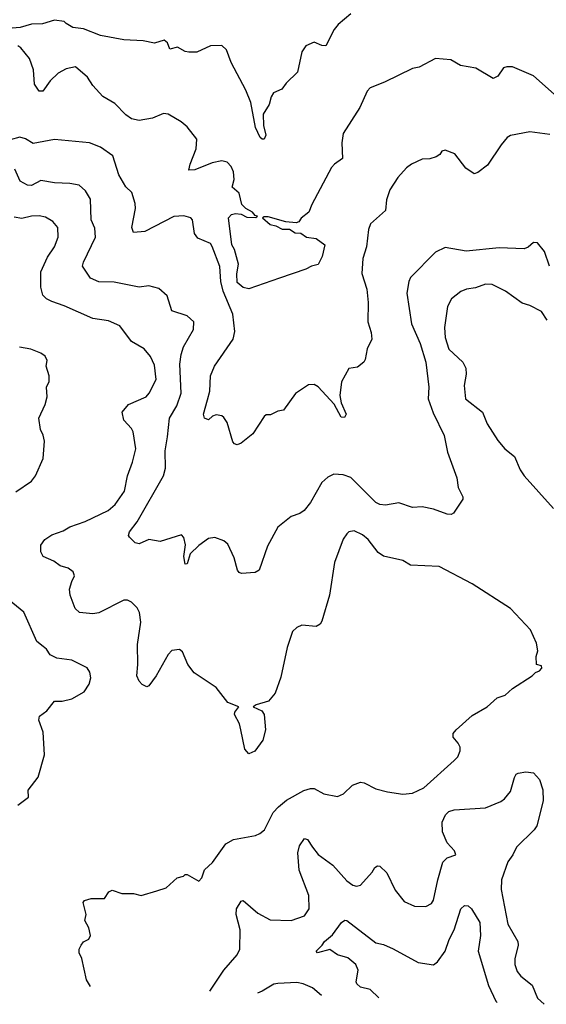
# Model space of a CAD drawing. Extents: x 1603745 to 1745082, y 385868 to 533966.
# Tile 281 of 646: x 1710384 to 1713121, y 386148 to 391266. Entities that reach past the tile are written whole.
import ezdxf

# ---------------------------------------------------------------- set-up
doc = ezdxf.new("R2010")
doc.units = 0

msp = doc.modelspace()

# ---------------------------------------------------------------- linework, layer by layer
at = {"layer": '0CON20XD'}
for points in [[(1711768.8, 390935), (1711745.8, 390904.2), (1711703.3, 390885), (1711691.2, 390865), (1711681.2, 390825), (1711649.2, 390775), (1711651.8, 390715), (1711663.6, 390665), (1711655.5, 390644.5), (1711645, 390644), (1711633.6, 390653.6), (1711610.4, 390705), (1711586, 390835), (1711559.1, 390899.1), (1711484, 391044), (1711458.3, 391108.3), (1711435, 391131.2), (1711375, 391129.2), (1711305, 391096.2), (1711263.9, 391096.1), (1711245, 391100), (1711205, 391123.3), (1711165, 391112.5), (1711152.5, 391145), (1711135, 391158.8), (1711085, 391144), (1711025.3, 391155.3), (1710925, 391161.1), (1710803.9, 391183.9), (1710715, 391218.9), (1710660, 391225), (1710625.6, 391245.6), (1710615, 391256), (1710565, 391263.1), (1710502.5, 391245), (1710445, 391242.1), (1710386.7, 391225), (1710345, 391222)], [(1712105, 391296), (1712038.8, 391241.2), (1712018, 391215), (1711975, 391130), (1711955, 391131.2), (1711915, 391148.8), (1711870.5, 391129.5), (1711851.2, 391098.8), (1711827, 390993), (1711768.8, 390935)], [(1713176.7, 390865), (1713055, 390973.8), (1712945, 391020), (1712915, 391021.2), (1712897.5, 391015), (1712868, 390972), (1712845, 390960.8), (1712754.1, 391014.1), (1712675, 391027.5), (1712625, 391057.1), (1712545, 391064.2), (1712460.3, 391019.7), (1712425, 391011.2), (1712279.5, 390940.5), (1712205, 390911.2), (1712190, 390895), (1712151.2, 390808.8), (1712066, 390675), (1712057.5, 390625), (1712061.2, 390545), (1712020, 390515), (1712005, 390496.7), (1711902, 390305), (1711886.2, 390265), (1711846.1, 390233.9), (1711834, 390215), (1711820.9, 390209.1), (1711767.1, 390215), (1711675, 390240.5), (1711655, 390241.1), (1711645.6, 390235), (1711685, 390201.4), (1711715.2, 390194.8), (1711747.5, 390177.5), (1711786.3, 390176.3), (1711815, 390157.4), (1711845.5, 390155.5), (1711875, 390134.8), (1711925, 390128.8), (1711970.6, 390095), (1711956.2, 390035), (1711935, 389992.5), (1711900, 389985), (1711871.7, 389968.3), (1711735, 389922.5), (1711575, 389867.5), (1711545, 389873.5), (1711515, 389899.4), (1711512.3, 389945), (1711521.3, 389995), (1711501.2, 390071.2), (1711487.3, 390095), (1711469.6, 390235), (1711485, 390253.7), (1711505, 390258), (1711535.3, 390255.3), (1711565, 390239.9), (1711611.7, 390238.3), (1711620, 390245), (1711607.6, 390247.6), (1711594.7, 390265), (1711558.7, 390285), (1711538, 390305), (1711525, 390364.2), (1711488.2, 390395), (1711498, 390435), (1711494.6, 390474.6), (1711482.4, 390502.4), (1711462, 390525), (1711435, 390531.9), (1711385, 390521.1), (1711295, 390485.7), (1711263.6, 390483.6), (1711270, 390515), (1711301.9, 390595), (1711304, 390645), (1711255, 390708.8), (1711223.8, 390735), (1711155, 390774), (1711132, 390778), (1711075, 390754.3), (1711005, 390742), (1710965, 390750.8), (1710935, 390772), (1710879.3, 390829.3), (1710816.8, 390866.8), (1710764.5, 390924.5), (1710737, 390967), (1710675, 391021.4), (1710625, 391010.8), (1710585, 390988.1), (1710542.5, 390947.5), (1710505, 390894), (1710485, 390893.8), (1710460.9, 390930.9), (1710456.1, 391005), (1710434.7, 391064.7), (1710390.1, 391120.1), (1710375, 391130)], [(1713138.3, 390668.3), (1713035, 390682.5), (1712935, 390664.4), (1712917, 390653), (1712886.7, 390615), (1712815, 390510), (1712765, 390471.4), (1712745.5, 390464.5), (1712703.4, 390493.4), (1712645, 390568), (1712595, 390586.7), (1712577, 390583), (1712566.7, 390565), (1712547.9, 390552.1), (1712515, 390542.5), (1712475, 390540), (1712420, 390515), (1712394.5, 390495.5), (1712350, 390445), (1712308.3, 390381.7), (1712290.9, 390329.1), (1712285, 390273.3), (1712208, 390205), (1712197.1, 390175), (1712187.1, 390085), (1712166.9, 390025), (1712162.9, 389947.1), (1712188.6, 389865), (1712195.8, 389795), (1712192.5, 389695), (1712210.3, 389640.3), (1712214.1, 389605.9), (1712190, 389555), (1712180.3, 389499.7), (1712172, 389485), (1712140.3, 389459.7), (1712095, 389453.3), (1712056.4, 389383.6), (1712047.7, 389312.3), (1712054, 389275), (1712080, 389215), (1712072, 389198), (1712055, 389200), (1712017.6, 389267.6), (1711935, 389358.1), (1711915, 389370), (1711885, 389368.1), (1711816.9, 389323.1), (1711755, 389236.7), (1711725, 389231.2), (1711687.7, 389212.3), (1711665, 389211.2), (1711655, 389203.8), (1711595, 389113.8), (1711535, 389063.8), (1711515, 389056.2), (1711500.8, 389060.8), (1711492.3, 389072.3), (1711462.1, 389172.1), (1711445, 389198.8), (1711435, 389206.2), (1711405, 389211.2), (1711385.9, 389204.1), (1711365, 389185.8), (1711344.7, 389194.7), (1711339.1, 389215), (1711360.5, 389289.5), (1711371.6, 389335), (1711375.4, 389415), (1711397.1, 389465), (1711492.7, 389605), (1711502.7, 389645), (1711492.5, 389735), (1711440.8, 389855), (1711428.7, 389905), (1711425, 389982.5), (1711385, 390086.7), (1711375, 390102), (1711310, 390130), (1711292.9, 390155), (1711282.5, 390225), (1711273.3, 390235), (1711236.4, 390246.4), (1711185, 390242.5), (1711034.7, 390165.3), (1710975, 390160), (1710967.1, 390185), (1710986.2, 390285), (1710985, 390310), (1710967.4, 390367.4), (1710935, 390396.2), (1710898.7, 390458.7), (1710868.6, 390558.6), (1710805, 390603.3), (1710746.7, 390625), (1710565, 390643.5), (1710455, 390621.8), (1710415, 390646.5), (1710385, 390654.5), (1710285, 390626.6)], [(1713136.7, 389985), (1713111.2, 390061.2), (1713075, 390106.7), (1713055, 390107.5), (1713027.1, 390082.9), (1713005, 390074.3), (1712875, 390079.5), (1712705, 390061.8), (1712595, 390082), (1712545, 390058), (1712415.6, 389925), (1712405.5, 389904.5), (1712395.6, 389845), (1712420.7, 389685), (1712465, 389582.5), (1712494.6, 389485), (1712510.4, 389355), (1712507.3, 389295), (1712533.1, 389223.1), (1712590.6, 389105), (1712607.7, 389017.7), (1712656, 388885), (1712662, 388835), (1712686.7, 388785), (1712687, 388773), (1712639.3, 388700.7), (1712625.9, 388694.1), (1712605, 388695.8), (1712535, 388722), (1712475, 388732.9), (1712425, 388730), (1712354.2, 388754.2), (1712285, 388741.8), (1712255, 388745.6), (1712235, 388756.9), (1712105, 388885.4), (1712065, 388899.5), (1712016.8, 388903.2), (1711985, 388887.5), (1711955, 388860.8), (1711895, 388756.7), (1711862.5, 388715), (1711840.7, 388699.3), (1711795, 388683.3), (1711725, 388628.8), (1711671.1, 388528.9), (1711629.2, 388405), (1711607.1, 388392.9), (1711537.2, 388387.2), (1711525, 388392), (1711515.3, 388405), (1711498.1, 388468.1), (1711465, 388539.4), (1711445, 388557.1), (1711397.5, 388575), (1711365, 388568.6), (1711315, 388532.5), (1711270.9, 388489.1), (1711255, 388437.5), (1711245, 388436), (1711237.8, 388475), (1711245.8, 388535.8), (1711237.5, 388575), (1711225, 388587.5), (1711115, 388554), (1711055, 388564), (1711005, 388541.4), (1710985, 388547.1), (1710955.4, 388575.4), (1710950, 388585), (1710955, 388604.2), (1710993.9, 388656.1), (1711131.1, 388895), (1711141.2, 388935), (1711139.7, 389025), (1711152.2, 389097.8), (1711163.3, 389195), (1711201.3, 389258.7), (1711223.1, 389325), (1711216.8, 389475), (1711223.9, 389526.1), (1711235.6, 389565), (1711288, 389655), (1711289.2, 389695), (1711255, 389726), (1711175, 389753.3), (1711150.3, 389830.3), (1711107.8, 389867.8), (1711055, 389882.2), (1711005, 389875.6), (1710875, 389901.5), (1710795, 389902.7), (1710752.8, 389922.8), (1710711.4, 389985), (1710715.6, 390005), (1710778.9, 390135), (1710775, 390182.5), (1710755.7, 390225), (1710752.7, 390332.7), (1710726.6, 390376.6), (1710694.2, 390405.8), (1710645, 390414.4), (1710565, 390417.3), (1710495, 390430.5), (1710445.3, 390404.7), (1710425, 390405.5), (1710386.8, 390426.8), (1710358.6, 390488.6)], [(1710751.8, 386240.1), (1710731.9, 386275), (1710706.4, 386386.4), (1710692.5, 386415), (1710692.5, 386435), (1710703.3, 386455), (1710715, 386472.5), (1710743, 386487), (1710752.5, 386505), (1710743.3, 386545), (1710723.6, 386583.6), (1710730, 386615), (1710713.6, 386676.4), (1710721.7, 386688.3), (1710755, 386698), (1710825, 386697.5), (1710848.3, 386731.7), (1710865, 386741.2), (1710915, 386723.3), (1710975, 386723.8), (1711015, 386713.3), (1711097.5, 386737.5), (1711146.1, 386753.9), (1711202.5, 386805), (1711235, 386813.3), (1711245, 386822.5), (1711255, 386822.5), (1711315, 386787.5), (1711330, 386805), (1711345, 386847.5), (1711385.8, 386884.2), (1711455, 386982), (1711495.9, 387004.1), (1711610, 387025), (1711632.5, 387035), (1711656.7, 387055), (1711701.2, 387145), (1711728.8, 387175), (1711770.8, 387209.2), (1711861.4, 387258.6), (1711895, 387270), (1711915, 387270), (1711965, 387242), (1712035, 387228.8), (1712067.3, 387242.7), (1712113.4, 387286.6), (1712155, 387302), (1712175, 387298.8), (1712235, 387268), (1712295, 387252), (1712375, 387240), (1712425, 387246), (1712485, 387273.8), (1712642, 387415), (1712661.2, 387435), (1712673.3, 387465), (1712672.5, 387485), (1712662.5, 387505), (1712637, 387537), (1712636.7, 387555), (1712652, 387575), (1712735, 387648.6), (1712813.3, 387695), (1712865, 387741.2), (1712906.7, 387755), (1712945, 387788.8), (1713046.7, 387855), (1713065, 387873.3), (1713085, 387881.2), (1713097.5, 387895), (1713095, 387907.5), (1713070, 387915), (1713067.5, 387955), (1713077.5, 387985), (1713070, 388025), (1713038, 388095), (1712935, 388204.4), (1712735, 388333.3), (1712563.6, 388423.6), (1712415, 388431.1), (1712375, 388454.5), (1712275, 388477.1), (1712246.8, 388496.8), (1712195, 388564), (1712165, 388588), (1712121.7, 388608.3), (1712095, 388603.8), (1712085, 388593.8), (1712064.3, 388565), (1712019.5, 388445), (1711994.4, 388275), (1711955, 388140), (1711945, 388123.8), (1711925, 388111.2), (1711850.7, 388119.3), (1711825, 388106.7), (1711801.2, 388085), (1711775, 388002.5), (1711741.7, 387848.3), (1711711.4, 387765), (1711677.1, 387722.9), (1711613.3, 387705), (1711597.5, 387695), (1711642.5, 387672.5), (1711653.8, 387655), (1711661.2, 387575), (1711648.3, 387521.7), (1711606.4, 387463.6), (1711575, 387450), (1711553.6, 387473.6), (1711532.9, 387575), (1711525.6, 387605), (1711501.2, 387655), (1711503, 387667), (1711522.5, 387695), (1711465, 387717.1), (1711405, 387794.2), (1711290.2, 387870.2), (1711258, 387915), (1711230.7, 387980.7), (1711215, 387992.5), (1711175, 387986.2), (1711155, 387966.7), (1711094.1, 387855.9), (1711055, 387803.8), (1711045, 387798.8), (1711020.8, 387810.8), (1711005, 387826.7), (1710992.9, 387855), (1710998.6, 387915), (1710997.3, 388017.3), (1711014.4, 388135), (1711006.9, 388185), (1710995, 388208.8), (1710965, 388238.8), (1710945, 388248), (1710925, 388248), (1710795, 388182.9), (1710765, 388177.5), (1710695, 388184.4), (1710673.3, 388205), (1710646.2, 388275), (1710643.8, 388305), (1710654.6, 388345.4), (1710668.5, 388375), (1710662.9, 388395), (1710636.2, 388415), (1710595, 388427.5), (1710561.2, 388451.2), (1710506.7, 388475), (1710495, 388500), (1710494, 388535), (1710515, 388564), (1710552, 388588), (1710610.7, 388609.3), (1710645, 388629.4), (1710725, 388656.9), (1710844.6, 388715.4), (1710880.6, 388745), (1710929.4, 388815), (1710943.8, 388895), (1710970.5, 388965), (1710988.1, 389035), (1710973.2, 389123.2), (1710965, 389141.2), (1710926.2, 389185), (1710916.7, 389225), (1710950, 389265), (1711041.4, 389305), (1711057.8, 389325), (1711093.5, 389395), (1711085, 389469.2), (1711064.6, 389515), (1711031.1, 389555), (1710965, 389592.2), (1710904.5, 389674.5), (1710845, 389700), (1710765, 389712.7), (1710615, 389779.1), (1710550.7, 389800.7), (1710524.2, 389815), (1710504.6, 389834.6), (1710493.6, 389875), (1710493.8, 389955), (1710528.1, 390031.9), (1710564.7, 390085.3), (1710584, 390135), (1710582.9, 390185), (1710556.5, 390216.5), (1710518.8, 390238.8), (1710485, 390246.8), (1710445.3, 390244.7), (1710395, 390232.2), (1710355, 390239.2)], [(1713125, 389703.3), (1713095, 389748.6), (1713035, 389780.6), (1712995, 389791.9), (1712908, 389855), (1712839.3, 389889.3), (1712805, 389890.6), (1712752.7, 389872.7), (1712705.5, 389864.5), (1712677.4, 389852.6), (1712628.9, 389815), (1712607.7, 389775), (1712591.1, 389665), (1712594.5, 389614.5), (1712615, 389552.5), (1712686.2, 389485), (1712702, 389455), (1712704.1, 389424.1), (1712693.1, 389365), (1712700.8, 389295), (1712788.6, 389225), (1712813.3, 389165), (1712868.6, 389078.6), (1712905, 389035.8), (1712956, 388995), (1712985.7, 388925.7), (1713005.8, 388895), (1713158, 388725)], [(1710365, 388811.2), (1710445, 388866.7), (1710466.2, 388895), (1710505.8, 388984.2), (1710512.5, 389075), (1710507, 389107), (1710492.5, 389135), (1710483.3, 389195), (1710517.5, 389265), (1710527.5, 389305), (1710523.3, 389355), (1710537.5, 389385), (1710537.5, 389415), (1710522.5, 389465), (1710527.5, 389495), (1710516.4, 389516.4), (1710495, 389532.5), (1710443, 389553), (1710383, 389563)], [(1710375, 387182.5), (1710430, 387225), (1710428.3, 387261.7), (1710480.7, 387329.3), (1710513.3, 387445), (1710507, 387563), (1710483.3, 387625), (1710486.7, 387645), (1710525, 387673.8), (1710565, 387723.3), (1710605, 387724), (1710655, 387736.2), (1710718.6, 387771.4), (1710745, 387812.5), (1710753.8, 387845), (1710748.8, 387875), (1710735, 387897.5), (1710655, 387937.5), (1710577, 387947), (1710543.3, 387965), (1710524.2, 387994.2), (1710507, 388007), (1710473.5, 388033.5), (1710405, 388186.7), (1710329.1, 388249.1)], [(1711371.8, 386215.8), (1711445, 386325.7), (1711514.7, 386405.3), (1711528.8, 386435), (1711529.2, 386535), (1711509.5, 386615), (1711510.8, 386645), (1711535, 386683.8), (1711545, 386687.5), (1711621.3, 386621.3), (1711685, 386587.5), (1711795, 386584.4), (1711865, 386608), (1711888.1, 386645), (1711886.9, 386713.1), (1711836.4, 386845), (1711829.6, 386935), (1711837.6, 386972.4), (1711865, 387010), (1711880, 387005), (1711906.2, 386965), (1711935, 386926.4), (1712011.8, 386871.8), (1712085, 386789.5), (1712115, 386766.5), (1712135, 386761.5), (1712155, 386767.1), (1712215.5, 386834.5), (1712230.3, 386859.7), (1712242.9, 386867.1), (1712255, 386865.7), (1712291.4, 386831.4), (1712335, 386741.4), (1712382.7, 386682.7), (1712435, 386658.1), (1712495, 386655.8), (1712525, 386672), (1712535, 386690), (1712556.3, 386795), (1712583.5, 386886.5), (1712605, 386910), (1712650, 386925), (1712643.3, 386945), (1712605, 386986.7), (1712581.1, 387045), (1712579.6, 387095), (1712596.5, 387133.5), (1712615, 387150), (1712642, 387158), (1712805, 387170), (1712885, 387201.4), (1712903.6, 387216.4), (1712935, 387253.3), (1712955, 387327.5), (1712963.3, 387345), (1712975, 387350), (1713015, 387356.7), (1713055, 387351.2), (1713085.6, 387315.6), (1713102.3, 387262.3), (1713103.8, 387205), (1713070.8, 387075), (1713058, 387055), (1712965.6, 386965), (1712946.9, 386925), (1712920.9, 386889.1), (1712888.2, 386795), (1712885.5, 386745), (1712921.2, 386565), (1712973.6, 386475), (1712974.5, 386455), (1712956.3, 386383.7), (1712957.5, 386355), (1712969.1, 386319.1), (1712988.1, 386295), (1713047.9, 386247.9), (1713075, 386179.2), (1713108.9, 386147.9)], [(1712250.1, 386181.5), (1712205, 386225.4), (1712155, 386237.8), (1712135.7, 386255), (1712132.5, 386265), (1712143.8, 386325), (1712130.5, 386355), (1712090.1, 386390.1), (1712035, 386405.4), (1711995, 386433.2), (1711932.5, 386415), (1711924.4, 386425), (1711955.7, 386455), (1711968.1, 386475), (1712010.2, 386509.8), (1712057.3, 386572.7), (1712074.1, 386585.9), (1712085, 386584.3), (1712235, 386466.7), (1712275, 386458.8), (1712325.6, 386435.6), (1712455, 386365.8), (1712535, 386353.8), (1712555, 386368.8), (1712595.4, 386424.6), (1712615.9, 386485), (1712642.3, 386535), (1712676.5, 386645), (1712695, 386661.1), (1712715, 386660), (1712732.2, 386645), (1712775, 386572.5), (1712778.9, 386505), (1712766.9, 386425), (1712820.9, 386245), (1712858.6, 386165), (1712865.1, 386157.5)], [(1711953.2, 386193.1), (1711905, 386233.1), (1711856.7, 386255), (1711825, 386260.9), (1711725, 386256.7), (1711705, 386251.9), (1711645, 386215.6), (1711620, 386206.1)]]:
    msp.add_lwpolyline(points, dxfattribs=at)

doc.saveas('drawing.dxf')
